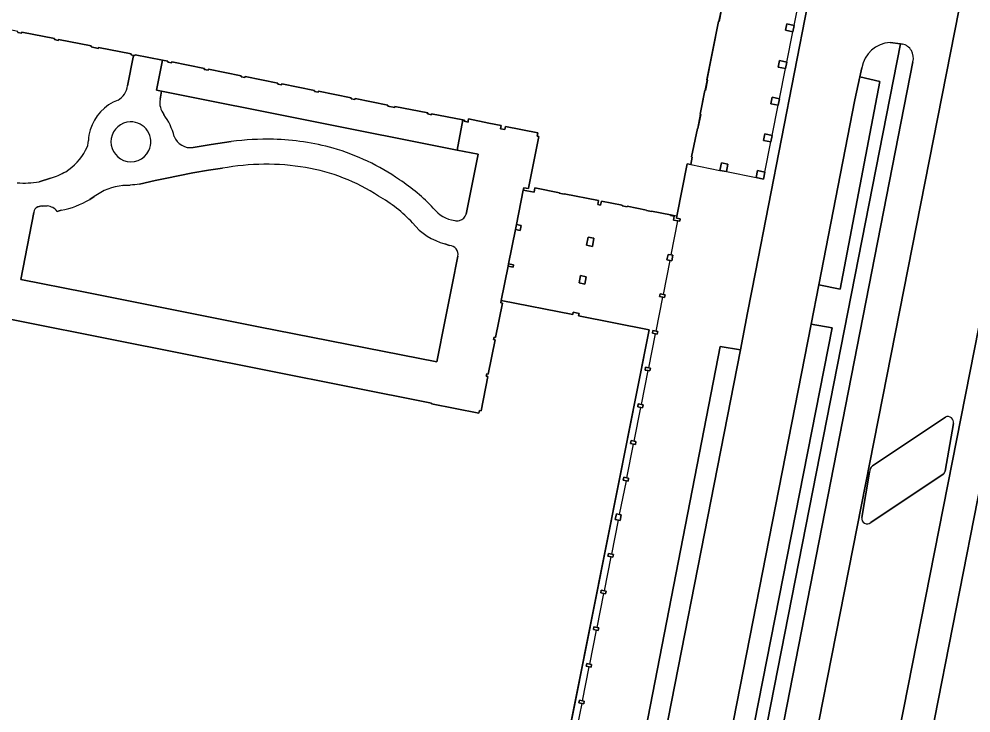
# Model space of a CAD drawing. Extents: x 158793 to 159888, y 384317 to 385256.
# Drawn here: x 159569.7 to 159665.2, y 384637.8 to 384707.3 of the extents above; entities that cross this region are included whole.
import ezdxf

# ---------------------------------------------------------------- set-up
doc = ezdxf.new("R2010")
doc.units = 0
for name, color, linetype in [('IMGEO_Erf', 7, 'Continuous'), ('IMGEO_Groenvoorziening', 7, 'Continuous'), ('IMGEO_Pand', 7, 'Continuous'), ('IMGEO_Pand_overbouw', 7, 'Continuous'), ('IMGEO_Parkeervlak_open', 7, 'Continuous'), ('IMGEO_Rijbaan_lokaal_gesloten', 7, 'Continuous'), ('IMGEO_Voetpad_op_trap', 7, 'Continuous'), ('IMGEO_Voetpad_open', 7, 'Continuous')]:
    doc.layers.add(name, color=color, linetype=linetype)

msp = doc.modelspace()

# ---------------------------------------------------------------- linework, layer by layer
at = {"layer": 'IMGEO_Erf'}
for centre, start, end in [((159580.91, 384695.031), 91.98647, 248.34333), ((159580.91, 384695.031), 334.06719, 91.98755), ((159580.911, 384695.032), 248.34015, 334.04316)]:
    msp.add_arc(centre, 2.001, start, end, dxfattribs=at)
at = {"layer": 'IMGEO_Groenvoorziening'}
for points in [[(159580.57, 384700.648), (159581.173, 384703.692), (159580.918, 384703.743), (159580.937, 384703.841), (159577.641, 384704.497), (159577.622, 384704.399), (159576.916, 384704.538), (159576.935, 384704.636), (159573.639, 384705.294), (159573.62, 384705.196), (159573.237, 384705.27), (159573.257, 384705.37), (159569.961, 384706.026), (159569.941, 384705.928), (159569.559, 384706.004), (159569.578, 384706.102), (159566.511, 384706.713), (159565.139, 384699.785), (159566.799, 384699.468)], [(159658.288, 384704.826), (159658.104, 384704.85), (159639.81, 384611.74), (159641.425, 384611.447), (159659.344, 384703.06)], [(159583.963, 384700.11), (159583.827, 384699.289)], [(159614.545, 384687.785), (159615.726, 384693.788), (159613.62, 384694.207), (159583.963, 384700.11)], [(159587.153, 384694.476), (159588.972, 384694.768), (159590.976, 384695.063)], [(159590.087, 384692.377), (159588.695, 384692.184), (159587.118, 384691.916), (159584.33, 384691.354), (159583.352, 384691.149), (159581.754, 384690.768)], [(159571.695, 384691.031), (159572.855, 384691.376)], [(159580.844, 384690.686), (159580.104, 384690.639)], [(159572.523, 384688.606), (159572.016, 384688.586)], [(159577.234, 384689.539), (159576.781, 384689.254)], [(159571.163, 384687.961), (159569.866, 384681.23), (159576.323, 384679.965), (159593.692, 384676.497), (159611.606, 384672.968), (159612.432, 384677.199), (159613.131, 384680.71), (159613.699, 384683.565)], [(159571.697, 384688.533), (159571.562, 384688.502)], [(159573.92, 384688.165), (159573.514, 384688.06)], [(159612.878, 384684.637), (159612.411, 384684.796)], [(159662.607, 384667.444), (159655.299, 384662.547)], [(159662.569, 384662.023), (159663.426, 384666.796)], [(159654.994, 384661.909), (159654.213, 384657.374)], [(159655.118, 384656.859), (159662.369, 384661.709)]]:
    msp.add_lwpolyline(points, dxfattribs=at)
for centre, radius, start, end in [((159657.978, 384703.442), 1.419, 344.39644, 77.35915), ((159578.635, 384700.896), 1.95, 300.18266, 352.69504), ((159581.236, 384694.892), 4.611, 110.56828, 163.04878), ((159585.733, 384698.971), 1.932, 170.53431, 218.51107), ((159578.748, 384693.838), 6.738, 14.97454, 35.67955), ((159580.721, 384695.05), 4.073, 163.05346, 178.26648), ((159586.855, 384696.144), 1.695, 199.48582, 280.13668), ((159594.638, 384665.43), 29.858, 88.90818, 97.0449), ((159594.497, 384669.996), 25.297, 74.62829, 88.39242), ((159574.744, 384695.19), 1.906, 328.19937, 359.48094), ((159594.931, 384672.697), 22.58, 55.13713, 73.87318), ((159571.323, 384696.873), 5.713, 302.1677, 331.94577), ((159594.471, 384668.973), 23.811, 80.43442, 100.60966), ((159595.269, 384673.575), 19.14, 56.79969, 80.50156), ((159570.306, 384699.249), 8.275, 287.94256, 299.36797), ((159570.224, 384698.999), 8.102, 264.93144, 280.46143), ((159580.607, 384685.033), 5.629, 95.12629, 126.81489), ((159583.766, 384663.345), 27.497, 94.19704, 96.10098), ((159598.78, 384676.989), 16.872, 42.40839, 57.53109), ((159598.72, 384677.199), 14.248, 42.89813, 60.43327), ((159572.353, 384687.126), 1.49, 38.83109, 83.46302), ((159572.085, 384697.288), 9.306, 281.3714, 300.30587), ((159571.798, 384687.911), 0.637, 111.72079, 175.45994), ((159572.245, 384686.22), 2.377, 95.53291, 103.33348), ((159613.973, 384690.624), 3.545, 219.5174, 260.41916), ((159613.651, 384688.062), 0.936, 282.7092, 342.79254), ((159614.011, 384690.845), 6.257, 219.11978, 255.18224), ((159613.582, 384688.002), 0.897, 257.19471, 287.87881), ((159612.827, 384683.747), 0.891, 348.19595, 86.69804), ((159662.831, 384666.885), 0.602, 351.50725, 111.79004), ((159655.791, 384661.92), 0.797, 128.11156, 180.78758), ((159662.239, 384662.013), 0.33, 293.22416, 1.78624), ((159654.768, 384657.297), 0.561, 172.10914, 308.60585)]:
    msp.add_arc(centre, radius, start, end, dxfattribs=at)
at = {"layer": 'IMGEO_Pand'}
for points in [[(159569.559, 384706.004), (159569.941, 384705.928), (159569.961, 384706.026), (159573.257, 384705.37), (159573.237, 384705.27), (159573.62, 384705.196), (159573.639, 384705.294), (159576.935, 384704.636), (159576.916, 384704.538), (159577.622, 384704.399), (159577.641, 384704.497), (159580.937, 384703.841), (159580.918, 384703.743), (159581.173, 384703.692), (159581.3, 384703.667), (159581.32, 384703.765), (159584.073, 384703.217), (159584.615, 384703.109), (159584.596, 384703.011), (159584.978, 384702.935), (159584.998, 384703.033), (159588.293, 384702.377), (159588.273, 384702.279), (159588.656, 384702.203), (159588.675, 384702.301), (159591.971, 384701.645), (159591.951, 384701.547), (159592.334, 384701.471), (159592.353, 384701.569), (159595.649, 384700.913), (159595.629, 384700.815), (159596.012, 384700.739), (159596.031, 384700.837), (159599.326, 384700.181), (159599.307, 384700.083), (159599.689, 384700.007), (159599.709, 384700.105), (159603.004, 384699.449), (159602.985, 384699.351), (159603.368, 384699.276), (159603.387, 384699.373), (159606.686, 384698.716), (159606.663, 384698.619), (159607.369, 384698.478), (159607.388, 384698.576), (159610.684, 384697.92), (159610.664, 384697.822), (159611.047, 384697.746), (159611.066, 384697.844), (159614.212, 384697.218), (159614.357, 384697.189), (159614.337, 384697.091), (159614.725, 384697.014), (159614.744, 384697.112), (159614.785, 384697.318), (159616.82, 384696.913), (159618.036, 384696.671), (159617.972, 384696.347), (159618.423, 384696.258), (159618.487, 384696.581), (159621.714, 384695.939), (159621.648, 384695.605), (159621.814, 384695.572), (159620.812, 384690.538), (159620.773, 384690.34), (159620.312, 384690.432), (159620.262, 384690.188), (159621.342, 384689.973), (159621.431, 384690.418), (159623.883, 384689.93), (159623.872, 384689.876), (159624.362, 384689.778), (159624.373, 384689.832), (159627.806, 384689.149), (159627.727, 384688.752), (159628.021, 384688.693), (159628.1, 384689.091), (159630.199, 384688.673), (159630.188, 384688.619), (159630.679, 384688.521), (159630.689, 384688.575), (159632.641, 384688.187), (159632.63, 384688.133), (159633.121, 384688.035), (159633.131, 384688.089), (159635.044, 384687.709), (159635.033, 384687.655), (159635.416, 384687.58), (159635.338, 384687.186), (159635.771, 384687.1), (159635.955, 384687.063), (159636.004, 384687.309), (159635.622, 384687.384), (159635.663, 384687.59), (159636.704, 384692.823), (159637.062, 384692.751), (159637.211, 384693.497), (159637.155, 384693.508), (159637.726, 384696.377), (159637.782, 384696.366), (159638.063, 384697.778), (159638.007, 384697.789), (159638.484, 384700.187), (159638.54, 384700.176), (159638.749, 384701.226), (159638.693, 384701.237), (159639.859, 384707.097), (159639.916, 384707.086), (159640.126, 384708.14)], [(159621.298, 384617.934), (159632.894, 384676.191), (159625.812, 384677.601), (159625.857, 384677.827), (159625.27, 384677.944), (159625.226, 384677.723), (159618.061, 384679.124), (159618.012, 384678.878), (159618.174, 384678.847), (159617.491, 384675.413), (159617.329, 384675.446), (159617.28, 384675.2), (159617.442, 384675.169), (159616.759, 384671.736), (159616.597, 384671.767), (159616.548, 384671.523), (159616.71, 384671.491), (159616.027, 384668.058), (159615.865, 384668.09), (159615.814, 384667.825), (159611.046, 384668.774), (159611.058, 384668.833), (159562.01, 384678.595)]]:
    msp.add_lwpolyline(points, dxfattribs=at)
for points in [[(159647.431, 384706.706), (159646.685, 384706.854), (159646.557, 384706.207), (159647.302, 384706.059)], [(159646.699, 384703.028), (159645.953, 384703.176), (159645.824, 384702.529), (159646.57, 384702.381)], [(159645.967, 384699.35), (159645.221, 384699.498), (159645.092, 384698.851), (159645.838, 384698.703)], [(159645.235, 384695.672), (159644.489, 384695.821), (159644.36, 384695.173), (159645.106, 384695.025)], [(159640.785, 384692.785), (159640.138, 384692.914), (159639.99, 384692.169), (159640.637, 384692.04)], [(159643.757, 384692.143), (159643.619, 384691.446), (159644.364, 384691.298), (159644.503, 384691.994)], [(159620.069, 384686.657), (159619.579, 384686.755), (159619.475, 384686.234), (159619.967, 384686.137)], [(159627.356, 384685.36), (159626.769, 384685.477), (159626.607, 384684.663), (159627.195, 384684.546)], [(159634.675, 384683.19), (159634.994, 384683.126), (159635.165, 384683.092), (159635.275, 384683.652), (159635.103, 384683.686), (159634.785, 384683.749)], [(159618.793, 384682.801), (159618.745, 384682.557), (159619.235, 384682.459), (159619.283, 384682.705)], [(159626.589, 384681.506), (159626.001, 384681.623), (159625.855, 384680.886), (159626.443, 384680.77)], [(159634.489, 384679.699), (159634.33, 384679.73), (159633.998, 384679.796), (159633.942, 384679.511), (159634.274, 384679.446), (159634.433, 384679.414)], [(159633.757, 384676.02), (159633.61, 384676.049), (159633.267, 384676.117), (159633.21, 384675.833), (159633.532, 384675.769), (159633.701, 384675.735)], [(159633.025, 384672.342), (159632.859, 384672.375), (159632.535, 384672.439), (159632.478, 384672.155), (159632.8, 384672.091), (159632.969, 384672.058)], [(159632.293, 384668.665), (159632.126, 384668.697), (159631.803, 384668.761), (159631.746, 384668.477), (159632.068, 384668.413), (159632.237, 384668.38)], [(159631.561, 384664.987), (159631.394, 384665.019), (159631.071, 384665.083), (159631.014, 384664.799), (159631.336, 384664.735), (159631.505, 384664.702)], [(159630.829, 384661.309), (159630.662, 384661.342), (159630.339, 384661.405), (159630.282, 384661.121), (159630.604, 384661.057), (159630.772, 384661.024)], [(159630.097, 384657.631), (159629.93, 384657.664), (159629.607, 384657.728), (159629.495, 384657.169), (159629.818, 384657.105), (159629.986, 384657.072)], [(159629.31, 384653.678), (159629.144, 384653.711), (159628.82, 384653.775), (159628.763, 384653.491), (159629.085, 384653.427), (159629.254, 384653.394)], [(159628.578, 384650.001), (159628.412, 384650.033), (159628.088, 384650.097), (159628.031, 384649.813), (159628.353, 384649.749), (159628.522, 384649.716)], [(159627.846, 384646.323), (159627.68, 384646.356), (159627.356, 384646.419), (159627.299, 384646.135), (159627.621, 384646.071), (159627.79, 384646.038)], [(159627.114, 384642.645), (159626.947, 384642.678), (159626.624, 384642.741), (159626.567, 384642.458), (159626.889, 384642.394), (159627.058, 384642.36)], [(159626.382, 384638.967), (159626.215, 384639), (159625.892, 384639.064), (159625.835, 384638.78), (159626.157, 384638.716), (159626.326, 384638.682)]]:
    msp.add_lwpolyline(points, close=True, dxfattribs=at)
at = {"layer": 'IMGEO_Pand_overbouw'}
for points in [[(159640.069, 384708.151), (159639.859, 384707.097), (159638.007, 384697.789), (159637.726, 384696.377), (159637.155, 384693.508), (159637.211, 384693.497), (159637.062, 384692.751), (159639.99, 384692.169), (159640.637, 384692.04), (159643.619, 384691.446), (159644.364, 384691.298), (159644.503, 384691.994), (159645.106, 384695.025), (159645.235, 384695.672), (159645.838, 384698.703), (159645.967, 384699.35), (159646.57, 384702.381), (159646.699, 384703.028), (159647.302, 384706.059), (159647.431, 384706.706), (159648.034, 384709.736)], [(159625.483, 384635.322), (159626.157, 384638.716), (159626.326, 384638.682), (159626.382, 384638.967), (159626.215, 384639), (159626.889, 384642.394), (159627.058, 384642.36), (159627.114, 384642.645), (159626.947, 384642.678), (159627.621, 384646.071), (159627.79, 384646.038), (159627.846, 384646.323), (159627.68, 384646.356), (159628.353, 384649.749), (159628.522, 384649.716), (159628.578, 384650.001), (159628.412, 384650.033), (159629.085, 384653.427), (159629.254, 384653.394), (159629.31, 384653.678), (159629.144, 384653.711), (159629.818, 384657.105), (159629.986, 384657.072), (159630.097, 384657.631), (159629.93, 384657.664), (159630.604, 384661.057), (159630.772, 384661.024), (159630.829, 384661.309), (159630.662, 384661.342), (159631.336, 384664.735), (159631.505, 384664.702), (159631.561, 384664.987), (159631.394, 384665.019), (159632.068, 384668.413), (159632.237, 384668.38), (159632.293, 384668.665), (159632.126, 384668.697), (159632.8, 384672.091), (159632.969, 384672.058), (159633.025, 384672.342), (159632.859, 384672.375), (159633.532, 384675.769), (159633.701, 384675.735), (159633.757, 384676.02), (159633.61, 384676.049), (159634.274, 384679.446), (159634.433, 384679.414), (159634.489, 384679.699), (159634.33, 384679.73), (159634.994, 384683.126), (159635.165, 384683.092), (159635.275, 384683.652), (159635.103, 384683.686), (159635.771, 384687.1), (159635.955, 384687.063), (159636.004, 384687.309), (159635.821, 384687.345), (159635.622, 384687.384), (159635.663, 384687.59), (159635.044, 384687.709), (159633.131, 384688.089), (159633.121, 384688.035), (159632.63, 384688.133), (159632.641, 384688.187), (159630.689, 384688.575), (159630.679, 384688.521), (159630.188, 384688.619), (159630.199, 384688.673), (159628.1, 384689.091), (159628.021, 384688.693), (159627.727, 384688.752), (159627.806, 384689.149), (159624.373, 384689.832), (159624.362, 384689.778), (159623.872, 384689.876), (159623.883, 384689.93), (159621.431, 384690.418), (159621.342, 384689.973), (159620.262, 384690.188), (159619.579, 384686.755), (159619.475, 384686.234), (159618.793, 384682.801), (159618.745, 384682.557), (159618.061, 384679.124), (159625.226, 384677.723), (159625.27, 384677.944), (159625.857, 384677.827), (159625.812, 384677.601), (159632.894, 384676.191), (159621.048, 384616.677)]]:
    msp.add_lwpolyline(points, dxfattribs=at)
at = {"layer": 'IMGEO_Parkeervlak_open'}
for points in [[(159666.082, 384719.087), (159635.033, 384561.406), (159636.126, 384559.587), (159641.457, 384558.627), (159642.948, 384559.785), (159653.514, 384613.359), (159673.96, 384717.025)], [(159676.232, 384712.077), (159646.145, 384558.862), (159647.166, 384557.399), (159652.342, 384556.378), (159654.079, 384557.297), (159683.616, 384707.433), (159683.17, 384707.521)], [(159655.299, 384662.547), (159662.607, 384667.444)], [(159663.426, 384666.796), (159662.569, 384662.023)], [(159654.213, 384657.374), (159654.994, 384661.909)], [(159662.369, 384661.709), (159655.118, 384656.859)]]:
    msp.add_lwpolyline(points, dxfattribs=at)
for points in [[(159654.019, 384701.53), (159653.534, 384699.232), (159649.9, 384680.682), (159652.041, 384680.259), (159656.042, 384701.086)], [(159649.132, 384676.764), (159636.502, 384612.287), (159638.531, 384611.87), (159651.259, 384676.372)], [(159642.037, 384674.171), (159640.007, 384674.523), (159632.557, 384636.175), (159631.766, 384636.318), (159629.174, 384622.693), (159631.861, 384622.179)]]:
    msp.add_lwpolyline(points, close=True, dxfattribs=at)
for centre, radius, start, end in [((159662.831, 384666.885), 0.602, 351.50725, 111.79004), ((159655.791, 384661.92), 0.797, 128.11156, 180.78758), ((159662.239, 384662.013), 0.33, 293.22416, 1.78624), ((159654.768, 384657.297), 0.561, 172.10914, 308.60585)]:
    msp.add_arc(centre, radius, start, end, dxfattribs=at)
at = {"layer": 'IMGEO_Rijbaan_lokaal_gesloten'}
for points in [[(159658.493, 384757.944), (159657.613, 384753.095), (159656.412, 384747.264), (159655.136, 384740.671), (159653.221, 384730.801), (159652.803, 384728.783), (159650.316, 384716.54), (159650.094, 384715.405), (159643.562, 384681.974), (159642.765, 384677.896), (159642.037, 384674.171), (159631.861, 384622.179), (159630.972, 384617.683), (159625.249, 384588.727), (159617.513, 384549.274), (159616.36, 384543.424)], [(159636.126, 384559.587), (159635.033, 384561.406), (159666.082, 384719.087)], [(159673.538, 384717.591), (159673.516, 384717.112), (159673.96, 384717.025), (159653.514, 384613.359), (159642.948, 384559.785), (159641.457, 384558.627), (159636.126, 384559.587)], [(159683.16, 384708.357), (159683.169, 384708.145), (159683.17, 384707.521), (159683.616, 384707.433), (159654.079, 384557.297), (159652.342, 384556.378), (159647.166, 384557.399), (159646.145, 384558.862), (159676.232, 384712.077)], [(159657.064, 384704.987), (159658.104, 384704.85), (159658.288, 384704.826)], [(159659.344, 384703.06), (159641.425, 384611.447), (159640.608, 384607.268), (159631.744, 384561.954), (159631.571, 384561.407)], [(159636.502, 384612.287), (159649.132, 384676.764), (159649.9, 384680.682), (159653.534, 384699.232), (159654.019, 384701.53), (159654.212, 384702.445)]]:
    msp.add_lwpolyline(points, dxfattribs=at)
for centre, radius, start, end in [((159657.291, 384701.861), 3.134, 94.15328, 169.26824), ((159657.978, 384703.442), 1.419, 344.39644, 77.35915)]:
    msp.add_arc(centre, radius, start, end, dxfattribs=at)
at = {"layer": 'IMGEO_Voetpad_op_trap'}
msp.add_lwpolyline([(159606.663, 384698.619), (159606.686, 384698.716), (159603.387, 384699.373), (159603.368, 384699.276), (159602.985, 384699.351), (159603.004, 384699.449), (159599.709, 384700.105), (159599.689, 384700.007), (159599.307, 384700.083), (159599.326, 384700.181), (159596.031, 384700.837), (159596.012, 384700.739), (159595.629, 384700.815), (159595.649, 384700.913), (159592.353, 384701.569), (159592.334, 384701.471), (159591.951, 384701.547), (159591.971, 384701.645), (159588.675, 384702.301), (159588.656, 384702.203), (159588.273, 384702.279), (159588.293, 384702.377), (159584.998, 384703.033), (159584.978, 384702.935), (159584.596, 384703.011), (159584.615, 384703.109), (159584.073, 384703.217), (159583.475, 384700.207), (159583.963, 384700.11), (159613.62, 384694.207), (159614.212, 384697.218), (159611.066, 384697.844), (159611.047, 384697.746), (159610.664, 384697.822), (159610.684, 384697.92), (159607.388, 384698.576), (159607.369, 384698.478)], close=True, dxfattribs=at)
at = {"layer": 'IMGEO_Voetpad_open'}
for points in [[(159616.36, 384543.424), (159617.513, 384549.274), (159615.531, 384549.617), (159620.523, 384575.217), (159619.799, 384575.351), (159622.543, 384589.166), (159625.249, 384588.727), (159630.972, 384617.683), (159631.861, 384622.179), (159629.174, 384622.693), (159631.766, 384636.318), (159632.557, 384636.175), (159640.007, 384674.523), (159642.037, 384674.171), (159642.765, 384677.896), (159643.562, 384681.974), (159650.094, 384715.405), (159650.316, 384716.54), (159648.334, 384716.931), (159650.783, 384729.145), (159652.803, 384728.783), (159653.221, 384730.801)], [(159640.126, 384708.14), (159639.916, 384707.086), (159639.859, 384707.097), (159638.693, 384701.237), (159638.749, 384701.226), (159638.54, 384700.176), (159638.484, 384700.187), (159638.007, 384697.789), (159638.063, 384697.778), (159637.782, 384696.366), (159637.726, 384696.377), (159637.155, 384693.508), (159637.211, 384693.497), (159637.062, 384692.751), (159636.704, 384692.823), (159635.663, 384687.59), (159635.622, 384687.384), (159636.004, 384687.309), (159635.955, 384687.063), (159635.771, 384687.1), (159635.338, 384687.186), (159635.416, 384687.58), (159635.033, 384687.655), (159635.044, 384687.709), (159633.131, 384688.089), (159633.121, 384688.035), (159632.63, 384688.133), (159632.641, 384688.187), (159630.689, 384688.575), (159630.679, 384688.521), (159630.188, 384688.619), (159630.199, 384688.673), (159628.1, 384689.091), (159628.021, 384688.693), (159627.727, 384688.752), (159627.806, 384689.149), (159624.373, 384689.832), (159624.362, 384689.778), (159623.872, 384689.876), (159623.883, 384689.93), (159621.431, 384690.418), (159621.342, 384689.973), (159620.262, 384690.188), (159619.579, 384686.755), (159620.069, 384686.657), (159619.967, 384686.137), (159619.475, 384686.234), (159618.793, 384682.801), (159619.283, 384682.705), (159619.235, 384682.459), (159618.745, 384682.557), (159618.061, 384679.124), (159625.226, 384677.723), (159625.27, 384677.944), (159625.857, 384677.827), (159625.812, 384677.601), (159632.894, 384676.191), (159621.298, 384617.934)], [(159629.234, 384561.013), (159629.824, 384560.912), (159638.997, 384607.599), (159640.608, 384607.268), (159641.425, 384611.447), (159639.81, 384611.74), (159658.104, 384704.85)], [(159658.104, 384704.85), (159657.064, 384704.987)], [(159583.827, 384699.289), (159583.963, 384700.11), (159583.475, 384700.207), (159584.073, 384703.217), (159581.32, 384703.765), (159581.3, 384703.667), (159581.173, 384703.692), (159580.57, 384700.648)], [(159654.212, 384702.445), (159654.019, 384701.53), (159656.042, 384701.086), (159652.041, 384680.259), (159649.9, 384680.682), (159649.132, 384676.764), (159651.259, 384676.372), (159638.531, 384611.87), (159636.502, 384612.287), (159635.745, 384608.424), (159637.768, 384608.087), (159629.222, 384564.813), (159627.285, 384565.236), (159627.076, 384564.168)], [(159562.01, 384678.595), (159611.058, 384668.833), (159611.046, 384668.774), (159615.814, 384667.825), (159615.865, 384668.09), (159616.027, 384668.058), (159616.71, 384671.491), (159616.548, 384671.523), (159616.597, 384671.767), (159616.759, 384671.736), (159617.442, 384675.169), (159617.28, 384675.2), (159617.329, 384675.446), (159617.491, 384675.413), (159618.174, 384678.847), (159618.012, 384678.878), (159618.061, 384679.124), (159618.745, 384682.557), (159618.793, 384682.801), (159619.475, 384686.234), (159619.579, 384686.755), (159620.262, 384690.188), (159620.312, 384690.432), (159620.773, 384690.34), (159620.812, 384690.538), (159621.814, 384695.572), (159621.648, 384695.605), (159621.714, 384695.939), (159618.487, 384696.581), (159618.423, 384696.258), (159617.972, 384696.347), (159618.036, 384696.671), (159616.82, 384696.913), (159614.785, 384697.318), (159614.744, 384697.112), (159614.725, 384697.014), (159614.337, 384697.091), (159614.357, 384697.189), (159614.212, 384697.218), (159613.62, 384694.207), (159615.726, 384693.788), (159614.545, 384687.785)], [(159590.976, 384695.063), (159588.972, 384694.768), (159587.153, 384694.476)], [(159581.754, 384690.768), (159583.352, 384691.149), (159584.33, 384691.354), (159587.118, 384691.916), (159588.695, 384692.184)], [(159588.695, 384692.184), (159590.087, 384692.377)], [(159572.855, 384691.376), (159571.695, 384691.031)], [(159580.104, 384690.639), (159580.844, 384690.686)], [(159572.016, 384688.586), (159572.523, 384688.606)], [(159576.781, 384689.254), (159577.234, 384689.539)], [(159613.699, 384683.565), (159613.131, 384680.71), (159612.432, 384677.199), (159611.606, 384672.968), (159593.692, 384676.497), (159576.323, 384679.965), (159569.866, 384681.23), (159571.163, 384687.961)], [(159571.562, 384688.502), (159571.697, 384688.533)], [(159573.514, 384688.06), (159573.92, 384688.165)], [(159612.411, 384684.796), (159612.878, 384684.637)]]:
    msp.add_lwpolyline(points, dxfattribs=at)
for points in [[(159647.431, 384706.706), (159647.302, 384706.059), (159646.557, 384706.207), (159646.685, 384706.854)], [(159646.699, 384703.028), (159646.57, 384702.381), (159645.824, 384702.529), (159645.953, 384703.176)], [(159645.967, 384699.35), (159645.838, 384698.703), (159645.092, 384698.851), (159645.221, 384699.498)], [(159645.235, 384695.672), (159645.106, 384695.025), (159644.36, 384695.173), (159644.489, 384695.821)], [(159640.785, 384692.785), (159640.637, 384692.04), (159639.99, 384692.169), (159640.138, 384692.914)], [(159643.757, 384692.143), (159644.503, 384691.994), (159644.364, 384691.298), (159643.619, 384691.446)], [(159627.356, 384685.36), (159627.195, 384684.546), (159626.607, 384684.663), (159626.769, 384685.477)], [(159634.675, 384683.19), (159634.785, 384683.749), (159635.103, 384683.686), (159635.275, 384683.652), (159635.165, 384683.092), (159634.994, 384683.126)], [(159626.589, 384681.506), (159626.443, 384680.77), (159625.855, 384680.886), (159626.001, 384681.623)], [(159633.998, 384679.796), (159634.33, 384679.73), (159634.489, 384679.699), (159634.433, 384679.414), (159634.274, 384679.446), (159633.942, 384679.511)], [(159633.267, 384676.117), (159633.61, 384676.049), (159633.757, 384676.02), (159633.701, 384675.735), (159633.532, 384675.769), (159633.21, 384675.833)], [(159632.535, 384672.439), (159632.859, 384672.375), (159633.025, 384672.342), (159632.969, 384672.058), (159632.8, 384672.091), (159632.478, 384672.155)], [(159631.803, 384668.761), (159632.126, 384668.697), (159632.293, 384668.665), (159632.237, 384668.38), (159632.068, 384668.413), (159631.746, 384668.477)], [(159631.071, 384665.083), (159631.394, 384665.019), (159631.561, 384664.987), (159631.505, 384664.702), (159631.336, 384664.735), (159631.014, 384664.799)], [(159630.339, 384661.405), (159630.662, 384661.342), (159630.829, 384661.309), (159630.772, 384661.024), (159630.604, 384661.057), (159630.282, 384661.121)], [(159629.607, 384657.728), (159629.93, 384657.664), (159630.097, 384657.631), (159629.986, 384657.072), (159629.818, 384657.105), (159629.495, 384657.169)], [(159628.82, 384653.775), (159629.144, 384653.711), (159629.31, 384653.678), (159629.254, 384653.394), (159629.085, 384653.427), (159628.763, 384653.491)], [(159628.088, 384650.097), (159628.412, 384650.033), (159628.578, 384650.001), (159628.522, 384649.716), (159628.353, 384649.749), (159628.031, 384649.813)], [(159627.356, 384646.419), (159627.68, 384646.356), (159627.846, 384646.323), (159627.79, 384646.038), (159627.621, 384646.071), (159627.299, 384646.135)], [(159626.624, 384642.741), (159626.947, 384642.678), (159627.114, 384642.645), (159627.058, 384642.36), (159626.889, 384642.394), (159626.567, 384642.458)], [(159625.892, 384639.064), (159626.215, 384639), (159626.382, 384638.967), (159626.326, 384638.682), (159626.157, 384638.716), (159625.835, 384638.78)]]:
    msp.add_lwpolyline(points, close=True, dxfattribs=at)
for centre, radius, start, end in [((159657.291, 384701.861), 3.134, 94.15328, 169.26824), ((159578.635, 384700.896), 1.95, 300.18266, 352.69504), ((159581.236, 384694.892), 4.611, 110.56828, 163.04878), ((159585.733, 384698.971), 1.932, 170.53431, 218.51107), ((159578.748, 384693.838), 6.738, 14.97454, 35.67955), ((159580.721, 384695.05), 4.073, 163.05346, 178.26648), ((159580.91, 384695.031), 2.001, 91.98647, 248.34333), ((159580.91, 384695.031), 2.001, 334.06719, 91.98755), ((159586.855, 384696.144), 1.695, 199.48582, 280.13668), ((159594.638, 384665.43), 29.858, 88.90818, 97.0449), ((159594.497, 384669.996), 25.297, 74.62829, 88.39242), ((159574.744, 384695.19), 1.906, 328.19937, 359.48094), ((159594.931, 384672.697), 22.58, 55.13713, 73.87318), ((159571.323, 384696.873), 5.713, 302.1677, 331.94577), ((159580.911, 384695.032), 2.001, 248.34015, 334.04316), ((159594.471, 384668.973), 23.811, 80.43442, 100.60966), ((159595.269, 384673.575), 19.14, 56.79969, 80.50156), ((159570.306, 384699.249), 8.275, 287.94256, 299.36797), ((159570.224, 384698.999), 8.102, 264.93144, 280.46143), ((159580.607, 384685.033), 5.629, 95.12629, 126.81489), ((159583.766, 384663.345), 27.497, 94.19704, 96.10098), ((159598.78, 384676.989), 16.872, 42.40839, 57.53109), ((159598.72, 384677.199), 14.248, 42.89813, 60.43327), ((159572.353, 384687.126), 1.49, 38.83109, 83.46302), ((159572.085, 384697.288), 9.306, 281.3714, 300.30587), ((159571.798, 384687.911), 0.637, 111.72079, 175.45994), ((159572.245, 384686.22), 2.377, 95.53291, 103.33348), ((159613.973, 384690.624), 3.545, 219.5174, 260.41916), ((159613.651, 384688.062), 0.936, 282.7092, 342.79254), ((159614.011, 384690.845), 6.257, 219.11978, 255.18224), ((159613.582, 384688.002), 0.897, 257.19471, 287.87881), ((159612.827, 384683.747), 0.891, 348.19595, 86.69804)]:
    msp.add_arc(centre, radius, start, end, dxfattribs=at)

doc.saveas('drawing.dxf')
